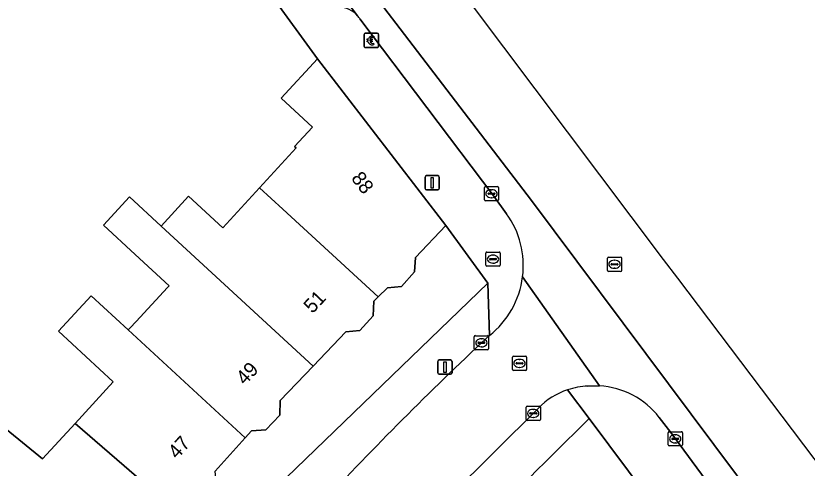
# Model space of a CAD drawing. Extents: x 160349 to 161355, y 381727 to 382854.
# Drawn here: x 161202.8 to 161258.3, y 382513.3 to 382545 of the extents above; entities that cross this region are included whole.
import ezdxf

# ---------------------------------------------------------------- set-up
doc = ezdxf.new("R2010")
doc.units = 0
for name, color, linetype in [('IMGEO_Betaalautomaat', 7, 'Continuous'), ('IMGEO_Brandkraan', 7, 'Continuous'), ('IMGEO_Erf', 7, 'Continuous'), ('IMGEO_Kolk', 7, 'Continuous'), ('IMGEO_Lichtmast', 7, 'Continuous'), ('IMGEO_Pand', 7, 'Continuous'), ('IMGEO_Pand_nummerreeks', 7, 'Continuous'), ('IMGEO_Parkeervlak_open', 7, 'Continuous'), ('IMGEO_Rijbaan_lokaal_gesloten', 7, 'Continuous'), ('IMGEO_Rijbaan_lokaal_open', 7, 'Continuous'), ('IMGEO_Rioolput', 7, 'Continuous'), ('IMGEO_Voetpad_open', 7, 'Continuous')]:
    doc.layers.add(name, color=color, linetype=linetype)

msp = doc.modelspace()

# ---------------------------------------------------------------- linework, layer by layer
at = {"layer": 'IMGEO_Betaalautomaat'}
for p, q in [((161227.264, 382542.84), (161227.264, 382543.681)), ((161227.264, 382543.681), (161227.264, 382542.84)), ((161227.339, 382543.764), (161228.18, 382543.764)), ((161228.18, 382543.764), (161227.339, 382543.764)), ((161227.547, 382543.228), (161227.547, 382543.296)), ((161227.668, 382543.296), (161227.668, 382543.228)), ((161227.926, 382543.569), (161227.909, 382543.469)), ((161228.263, 382543.69), (161228.263, 382542.849)), ((161228.263, 382542.849), (161228.263, 382543.69)), ((161228.189, 382542.765), (161227.348, 382542.765)), ((161227.348, 382542.765), (161228.189, 382542.765)), ((161227.913, 382543.063), (161227.935, 382542.976))]:
    msp.add_line(p, q, dxfattribs=at)
for points in [[(161227.547, 382543.296), (161227.478, 382543.296), (161227.478, 382543.365), (161227.557, 382543.365)], [(161227.552, 382543.159), (161227.478, 382543.159), (161227.478, 382543.228), (161227.547, 382543.228)], [(161227.679, 382543.365), (161227.826, 382543.365), (161227.826, 382543.296), (161227.668, 382543.296)], [(161227.668, 382543.228), (161227.826, 382543.228), (161227.826, 382543.159), (161227.682, 382543.159)]]:
    msp.add_lwpolyline(points, dxfattribs=at)
for centre, radius, start, end in [((161227.342, 382543.687), 0.0779, 92.4484, 184.2845), ((161227.342, 382543.687), 0.0779, 92.4484, 184.2845), ((161227.84, 382543.289), 0.293, 73.014, 165.0139), ((161227.846, 382543.302), 0.179, 69.3236, 159.5683), ((161228.186, 382543.687), 0.0779, 2.4484, 94.2845), ((161228.186, 382543.687), 0.0779, 2.4484, 94.2845), ((161227.342, 382542.843), 0.0779, 182.4484, 274.2845), ((161227.342, 382542.843), 0.0779, 182.4484, 274.2845), ((161227.813, 382543.214), 0.267, 191.8096, 297.0389), ((161227.846, 382543.229), 0.179, 202.7625, 291.8693), ((161228.186, 382542.843), 0.0779, 272.4484, 4.2845), ((161228.186, 382542.843), 0.0779, 272.4484, 4.2845)]:
    msp.add_arc(centre, radius, start, end, dxfattribs=at)
at = {"layer": 'IMGEO_Brandkraan'}
for p, q in [((161235.792, 382527.52), (161235.792, 382528.372)), ((161235.867, 382528.446), (161236.719, 382528.446)), ((161236.793, 382528.372), (161236.793, 382527.52)), ((161236.051, 382527.94), (161236.051, 382527.952)), ((161236.489, 382527.903), (161236.091, 382527.903)), ((161236.094, 382527.989), (161236.492, 382527.989)), ((161236.28, 382528.226), (161236.305, 382528.226)), ((161236.535, 382527.952), (161236.535, 382527.94)), ((161236.719, 382527.446), (161235.867, 382527.446)), ((161236.303, 382527.666), (161236.278, 382527.666))]:
    msp.add_line(p, q, dxfattribs=at)
for points in [[(161235.792, 382527.52), (161235.792, 382528.372)], [(161235.867, 382528.446), (161236.719, 382528.446)], [(161236.793, 382528.372), (161236.793, 382527.52)], [(161236.719, 382527.446), (161235.867, 382527.446)]]:
    msp.add_lwpolyline(points, dxfattribs=at)
for centre, radius, start, end in [((161235.869, 382528.37), 0.0765, 91.552, 178.448), ((161235.869, 382528.37), 0.0765, 91.552, 178.448), ((161236.717, 382528.37), 0.0765, 1.552, 88.448), ((161236.717, 382528.37), 0.0765, 1.552, 88.448), ((161236.091, 382527.949), 0.0403, 85.8775, 175.7526), ((161236.088, 382527.939), 0.0366, 178.938, 274.7102), ((161236.492, 382527.946), 0.043, 264.8664, 352.4533), ((161236.496, 382527.951), 0.0386, 1.7309, 96.639), ((161235.869, 382527.522), 0.0765, 181.552, 268.448), ((161235.869, 382527.522), 0.0765, 181.552, 268.448), ((161236.717, 382527.522), 0.0765, 271.552, 358.448), ((161236.717, 382527.522), 0.0765, 271.552, 358.448)]:
    msp.add_arc(centre, radius, start, end, dxfattribs=at)
for centre, major_axis, ratio, start_param, end_param in [((161236.279, 382527.946), (-0.387, 0.002), 0.722429, 4.712389, 7.853982), ((161236.304, 382527.946), (-0.39, 0.002), 0.717154, 1.570796, 4.712389)]:
    msp.add_ellipse(centre, major_axis=major_axis, ratio=ratio, start_param=start_param, end_param=end_param, dxfattribs=at)
at = {"layer": 'IMGEO_Erf'}
for points in [[(161200.986, 382516.976), (161204.7, 382513.96), (161206.989, 382516.444), (161209.669, 382519.352), (161205.827, 382522.894), (161208.123, 382525.385), (161210.724, 382522.988), (161210.851, 382523.126), (161211.275, 382523.586), (161213.466, 382525.963), (161213.578, 382526.084), (161211.196, 382528.281), (161208.985, 382530.319), (161210.812, 382532.304), (161213.025, 382530.266), (161214.949, 382532.353), (161217.342, 382530.148), (161219.927, 382532.952), (161222.494, 382535.738), (161222.384, 382535.839), (161223.635, 382537.196), (161221.45, 382539.21), (161223.996, 382541.972), (161217.499, 382550.926)], [(161221.821, 382512.657), (161235.934, 382526.275), (161232.979, 382530.303), (161230.851, 382528.071), (161230.8, 382527.057), (161229.871, 382526.03), (161228.9, 382525.947), (161228.245, 382525.304), (161227.926, 382524.992), (161227.885, 382523.975), (161226.958, 382522.947), (161225.971, 382522.857), (161223.676, 382520.457), (161221.371, 382518.047), (161221.345, 382517.022), (161220.375, 382516.002), (161219.362, 382515.913), (161218.924, 382515.429), (161216.811, 382513.096)], [(161292.218, 382451.055), (161287.175, 382457.792), (161255.578, 382500), (161243.04, 382516.778)]]:
    msp.add_lwpolyline(points, dxfattribs=at)
msp.add_arc((161560.679, 382191.563), 454.598, 134.32482, 137.2748, dxfattribs=at)
at = {"layer": 'IMGEO_Kolk'}
for p, q in [((161235.686, 382532.105), (161235.686, 382532.957)), ((161235.761, 382533.031), (161236.613, 382533.031)), ((161236.174, 382532.811), (161236.199, 382532.811)), ((161236.687, 382532.957), (161236.687, 382532.105)), ((161235.945, 382532.525), (161235.945, 382532.537)), ((161236.383, 382532.488), (161235.985, 382532.488)), ((161235.988, 382532.574), (161236.386, 382532.574)), ((161236.197, 382532.251), (161236.172, 382532.251)), ((161236.429, 382532.537), (161236.429, 382532.525)), ((161236.613, 382532.031), (161235.761, 382532.031)), ((161234.979, 382521.661), (161234.979, 382522.513)), ((161235.054, 382522.587), (161235.906, 382522.587)), ((161235.467, 382522.367), (161235.492, 382522.367)), ((161235.98, 382522.513), (161235.98, 382521.661)), ((161235.906, 382521.587), (161235.054, 382521.587)), ((161235.238, 382522.081), (161235.238, 382522.093)), ((161235.676, 382522.044), (161235.278, 382522.044)), ((161235.281, 382522.13), (161235.679, 382522.13)), ((161235.49, 382521.807), (161235.465, 382521.807)), ((161235.722, 382522.093), (161235.722, 382522.081)), ((161238.612, 382516.72), (161238.612, 382517.572)), ((161238.687, 382517.646), (161239.539, 382517.646)), ((161238.871, 382517.14), (161238.871, 382517.152)), ((161238.914, 382517.189), (161239.312, 382517.189)), ((161239.1, 382517.426), (161239.125, 382517.426)), ((161239.355, 382517.152), (161239.355, 382517.14)), ((161239.613, 382517.572), (161239.613, 382516.72)), ((161239.539, 382516.646), (161238.687, 382516.646)), ((161239.309, 382517.103), (161238.911, 382517.103)), ((161239.123, 382516.866), (161239.098, 382516.866)), ((161248.567, 382514.937), (161248.567, 382515.789)), ((161248.642, 382515.863), (161249.494, 382515.863)), ((161249.055, 382515.643), (161249.08, 382515.643)), ((161249.568, 382515.789), (161249.568, 382514.937)), ((161248.826, 382515.357), (161248.826, 382515.369)), ((161249.264, 382515.32), (161248.866, 382515.32)), ((161248.869, 382515.406), (161249.267, 382515.406)), ((161249.078, 382515.083), (161249.053, 382515.083)), ((161249.31, 382515.369), (161249.31, 382515.357)), ((161249.494, 382514.863), (161248.642, 382514.863))]:
    msp.add_line(p, q, dxfattribs=at)
for points in [[(161235.686, 382532.105), (161235.686, 382532.957)], [(161235.761, 382533.031), (161236.613, 382533.031)], [(161236.687, 382532.957), (161236.687, 382532.105)], [(161236.613, 382532.031), (161235.761, 382532.031)], [(161234.979, 382521.661), (161234.979, 382522.513)], [(161235.054, 382522.587), (161235.906, 382522.587)], [(161235.98, 382522.513), (161235.98, 382521.661)], [(161235.906, 382521.587), (161235.054, 382521.587)], [(161238.612, 382516.72), (161238.612, 382517.572)], [(161238.687, 382517.646), (161239.539, 382517.646)], [(161239.613, 382517.572), (161239.613, 382516.72)], [(161239.539, 382516.646), (161238.687, 382516.646)], [(161248.567, 382514.937), (161248.567, 382515.789)], [(161248.642, 382515.863), (161249.494, 382515.863)], [(161249.568, 382515.789), (161249.568, 382514.937)], [(161249.494, 382514.863), (161248.642, 382514.863)]]:
    msp.add_lwpolyline(points, dxfattribs=at)
for centre, radius, start, end in [((161235.763, 382532.955), 0.0765, 91.552, 178.448), ((161235.763, 382532.955), 0.0765, 91.552, 178.448), ((161236.611, 382532.955), 0.0765, 1.552, 88.448), ((161236.611, 382532.955), 0.0765, 1.552, 88.448), ((161235.985, 382532.534), 0.0403, 85.8775, 175.7526), ((161235.982, 382532.524), 0.0366, 178.938, 274.7102), ((161236.386, 382532.531), 0.043, 264.8664, 352.4533), ((161236.39, 382532.536), 0.0386, 1.7309, 96.639), ((161235.763, 382532.107), 0.0765, 181.552, 268.448), ((161235.763, 382532.107), 0.0765, 181.552, 268.448), ((161236.611, 382532.107), 0.0765, 271.552, 358.448), ((161236.611, 382532.107), 0.0765, 271.552, 358.448), ((161235.056, 382522.511), 0.0765, 91.552, 178.448), ((161235.056, 382522.511), 0.0765, 91.552, 178.448), ((161235.904, 382522.511), 0.0765, 1.552, 88.448), ((161235.904, 382522.511), 0.0765, 1.552, 88.448), ((161235.056, 382521.663), 0.0765, 181.552, 268.448), ((161235.056, 382521.663), 0.0765, 181.552, 268.448), ((161235.278, 382522.09), 0.0403, 85.8775, 175.7526), ((161235.275, 382522.08), 0.0366, 178.938, 274.7102), ((161235.679, 382522.087), 0.043, 264.8664, 352.4533), ((161235.683, 382522.092), 0.0386, 1.7309, 96.639), ((161235.904, 382521.663), 0.0765, 271.552, 358.448), ((161235.904, 382521.663), 0.0765, 271.552, 358.448), ((161238.689, 382517.57), 0.0765, 91.552, 178.448), ((161238.689, 382517.57), 0.0765, 91.552, 178.448), ((161238.911, 382517.149), 0.0403, 85.8775, 175.7526), ((161239.316, 382517.151), 0.0386, 1.7309, 96.639), ((161239.537, 382517.57), 0.0765, 1.552, 88.448), ((161239.537, 382517.57), 0.0765, 1.552, 88.448), ((161238.689, 382516.722), 0.0765, 181.552, 268.448), ((161238.689, 382516.722), 0.0765, 181.552, 268.448), ((161238.908, 382517.139), 0.0366, 178.938, 274.7102), ((161239.312, 382517.146), 0.043, 264.8664, 352.4533), ((161239.537, 382516.722), 0.0765, 271.552, 358.448), ((161239.537, 382516.722), 0.0765, 271.552, 358.448), ((161248.644, 382515.787), 0.0765, 91.552, 178.448), ((161248.644, 382515.787), 0.0765, 91.552, 178.448), ((161249.492, 382515.787), 0.0765, 1.552, 88.448), ((161249.492, 382515.787), 0.0765, 1.552, 88.448), ((161248.644, 382514.939), 0.0765, 181.552, 268.448), ((161248.644, 382514.939), 0.0765, 181.552, 268.448), ((161248.866, 382515.366), 0.0403, 85.8775, 175.7526), ((161248.863, 382515.356), 0.0366, 178.938, 274.7102), ((161249.267, 382515.363), 0.043, 264.8664, 352.4533), ((161249.271, 382515.368), 0.0386, 1.7309, 96.639), ((161249.492, 382514.939), 0.0765, 271.552, 358.448), ((161249.492, 382514.939), 0.0765, 271.552, 358.448)]:
    msp.add_arc(centre, radius, start, end, dxfattribs=at)
for centre, major_axis, ratio, start_param, end_param in [((161236.173, 382532.531), (-0.387, 0.002), 0.722429, 4.712389, 7.853982), ((161236.198, 382532.531), (-0.39, 0.002), 0.717154, 1.570796, 4.712389), ((161235.466, 382522.087), (-0.387, 0.002), 0.722429, 4.712389, 7.853982), ((161235.491, 382522.087), (-0.39, 0.002), 0.717154, 1.570796, 4.712389), ((161239.099, 382517.146), (-0.387, 0.002), 0.722429, 4.712389, 7.853982), ((161239.124, 382517.146), (-0.39, 0.002), 0.717154, 1.570796, 4.712389), ((161249.054, 382515.363), (-0.387, 0.002), 0.722429, 4.712389, 7.853982), ((161249.079, 382515.363), (-0.39, 0.002), 0.717154, 1.570796, 4.712389)]:
    msp.add_ellipse(centre, major_axis=major_axis, ratio=ratio, start_param=start_param, end_param=end_param, dxfattribs=at)
at = {"layer": 'IMGEO_Lichtmast'}
for p, q in [((161231.634, 382533.797), (161232.424, 382533.797)), ((161232.424, 382533.797), (161231.634, 382533.797)), ((161231.534, 382532.897), (161231.534, 382533.697)), ((161231.534, 382533.697), (161231.534, 382532.897)), ((161232.524, 382533.697), (161232.524, 382532.897)), ((161232.524, 382532.897), (161232.524, 382533.697)), ((161232.424, 382532.797), (161231.634, 382532.797)), ((161231.634, 382532.797), (161232.424, 382532.797)), ((161232.429, 382519.987), (161232.429, 382520.787)), ((161232.429, 382520.787), (161232.429, 382519.987)), ((161232.529, 382520.887), (161233.319, 382520.887)), ((161233.319, 382520.887), (161232.529, 382520.887)), ((161233.419, 382520.787), (161233.419, 382519.987)), ((161233.419, 382519.987), (161233.419, 382520.787)), ((161233.319, 382519.887), (161232.529, 382519.887)), ((161232.529, 382519.887), (161233.319, 382519.887))]:
    msp.add_line(p, q, dxfattribs=at)
for points in [[(161231.954, 382533.672), (161232.104, 382533.672), (161232.104, 382532.922), (161231.954, 382532.922), (161231.954, 382533.672)], [(161232.849, 382520.762), (161232.999, 382520.762), (161232.999, 382520.012), (161232.849, 382520.012), (161232.849, 382520.762)]]:
    msp.add_lwpolyline(points, dxfattribs=at)
for centre, start, end in [((161231.634, 382533.697), 90, 180), ((161231.634, 382533.697), 90, 180), ((161232.424, 382533.697), 0, 90), ((161232.424, 382533.697), 360, 90), ((161231.634, 382532.897), 180, 270), ((161231.634, 382532.897), 180, 270), ((161232.424, 382532.897), 270, 0), ((161232.424, 382532.897), 270, 0), ((161232.529, 382520.787), 90, 180), ((161232.529, 382520.787), 90, 180), ((161233.319, 382520.787), 0, 90), ((161233.319, 382520.787), 360, 90), ((161232.529, 382519.987), 180, 270), ((161232.529, 382519.987), 180, 270), ((161233.319, 382519.987), 270, 0), ((161233.319, 382519.987), 270, 0)]:
    msp.add_arc(centre, 0.1, start, end, dxfattribs=at)
at = {"layer": 'IMGEO_Pand'}
for points in [[(161228.245, 382525.304), (161228.9, 382525.947), (161229.871, 382526.03), (161230.8, 382527.057), (161230.851, 382528.071), (161232.979, 382530.303), (161223.996, 382541.972), (161221.45, 382539.21), (161223.635, 382537.196), (161222.384, 382535.839), (161222.494, 382535.738), (161219.927, 382532.952), (161221.567, 382531.458)], [(161213.025, 382530.266), (161223.676, 382520.457), (161225.971, 382522.857), (161226.958, 382522.947), (161227.885, 382523.975), (161227.926, 382524.992), (161228.245, 382525.304), (161221.567, 382531.458), (161219.927, 382532.952), (161217.342, 382530.148), (161214.949, 382532.353)], [(161213.025, 382530.266), (161210.812, 382532.304), (161208.985, 382530.319), (161211.196, 382528.281), (161213.578, 382526.084), (161213.466, 382525.963), (161211.275, 382523.586), (161210.851, 382523.126), (161210.724, 382522.988), (161218.924, 382515.429), (161219.362, 382515.913), (161220.375, 382516.002), (161221.345, 382517.022), (161221.371, 382518.047), (161223.676, 382520.457)], [(161210.724, 382522.988), (161208.123, 382525.385), (161205.827, 382522.894), (161209.669, 382519.352), (161206.989, 382516.444), (161214.222, 382510.206), (161215.062, 382511.146), (161215.828, 382511.212), (161216.879, 382512.353), (161216.811, 382513.096), (161218.924, 382515.429)], [(161206.989, 382516.444), (161204.7, 382513.96), (161200.986, 382516.976), (161198.722, 382514.189), (161198.616, 382514.058), (161209.711, 382504.957), (161211.48, 382507.175), (161212.259, 382507.24), (161213.294, 382508.394), (161213.286, 382509.159), (161214.222, 382510.206)]]:
    msp.add_lwpolyline(points, close=True, dxfattribs=at)
at = {"layer": 'IMGEO_Parkeervlak_open'}
msp.add_lwpolyline([(161226.803, 382544.986), (161183.404, 382602.352)], dxfattribs=at)
msp.add_arc((161225.431, 382543.776), 1.829, 41.3987, 87.6814, dxfattribs=at)
at = {"layer": 'IMGEO_Rijbaan_lokaal_gesloten'}
for points in [[(161307.381, 382445.671), (161309.488, 382447.033), (161309.431, 382447.112), (161249.247, 382526.611), (161248.253, 382527.932), (161171.981, 382629.222), (161133.476, 382676.699), (161124.111, 382688.246)], [(161145.825, 382657.452), (161122.396, 382686.849), (161117.925, 382683.211), (161123.617, 382676.443), (161133.559, 382664.319), (161143.121, 382652.621), (161160.969, 382630.22), (161167.454, 382622.169), (161172.046, 382616.96), (161178.106, 382610.235), (161184.449, 382603.321), (161188.852, 382598.538), (161202.439, 382580.494), (161219.434, 382557.619), (161238.986, 382532.046), (161258.207, 382506.378), (161277.616, 382480.046), (161290.493, 382462.855), (161291.777, 382461.04), (161296.221, 382454.757), (161300.814, 382447.985), (161304.019, 382442.807), (161306.397, 382444.971)], [(161238.986, 382532.046), (161219.434, 382557.619), (161202.439, 382580.494), (161188.852, 382598.538), (161184.449, 382603.321), (161178.106, 382610.235), (161172.046, 382616.96), (161167.454, 382622.169), (161160.969, 382630.22)], [(161183.404, 382602.352), (161226.803, 382544.986)], [(161226.967, 382544.769), (161236.344, 382532.357), (161237.243, 382531.128)], [(161312.331, 382428.758), (161309.666, 382433.634), (161306.92, 382438.181), (161304.019, 382442.807), (161300.814, 382447.985), (161296.221, 382454.757), (161291.777, 382461.04), (161290.493, 382462.855), (161277.616, 382480.046), (161258.207, 382506.378), (161238.986, 382532.046)], [(161238.368, 382526.708), (161243.76, 382519.068)], [(161247.941, 382516.863), (161248.765, 382515.806), (161254.544, 382507.935), (161290.179, 382459.912), (161296.429, 382451.481), (161297.542, 382449.719), (161299.394, 382446.74), (161305.076, 382437.363), (161307.014, 382434.34), (161307.616, 382433.374), (161308.721, 382431.098), (161309.182, 382429.908), (161309.848, 382428.262), (161311.727, 382428.926)]]:
    msp.add_lwpolyline(points, dxfattribs=at)
for centre, radius, start, end in [((161225.495, 382543.827), 1.747, 32.6159, 41.5452), ((161232.195, 382527.49), 6.223, 352.7814, 35.7786), ((161243.446, 382513.406), 5.671, 37.5624, 86.8245)]:
    msp.add_arc(centre, radius, start, end, dxfattribs=at)
at = {"layer": 'IMGEO_Rijbaan_lokaal_open'}
for points in [[(161242.943, 382519.055), (161243.76, 382519.068), (161238.368, 382526.708)], [(161236.037, 382522.592), (161235.48, 382522.086)], [(161224.624, 382502.23), (161228.041, 382505.997), (161228.612, 382506.614), (161233.279, 382511.363), (161239.474, 382517.508)]]:
    msp.add_lwpolyline(points, dxfattribs=at)
for centre, radius, start, end in [((161232.195, 382527.486), 6.222, 308.1342, 352.8178), ((161410.297, 382336.682), 254.824, 133.31657, 137.01818), ((161243.139, 382513.97), 5.089, 92.2092, 108.493), ((161243.152, 382513.928), 5.133, 108.4822, 135.7743)]:
    msp.add_arc(centre, radius, start, end, dxfattribs=at)
at = {"layer": 'IMGEO_Rioolput'}
for p, q in [((161244.311, 382527.16), (161244.311, 382528.012)), ((161244.386, 382528.086), (161245.238, 382528.086)), ((161244.799, 382527.866), (161244.824, 382527.866)), ((161245.312, 382528.012), (161245.312, 382527.16)), ((161244.57, 382527.58), (161244.57, 382527.592)), ((161245.008, 382527.543), (161244.61, 382527.543)), ((161244.613, 382527.629), (161245.011, 382527.629)), ((161244.822, 382527.306), (161244.797, 382527.306)), ((161245.054, 382527.592), (161245.054, 382527.58)), ((161245.238, 382527.086), (161244.386, 382527.086)), ((161237.65, 382520.223), (161237.65, 382521.075)), ((161237.725, 382521.149), (161238.577, 382521.149)), ((161238.651, 382521.075), (161238.651, 382520.223)), ((161237.909, 382520.643), (161237.909, 382520.655)), ((161238.347, 382520.606), (161237.949, 382520.606)), ((161237.952, 382520.692), (161238.35, 382520.692)), ((161238.138, 382520.929), (161238.163, 382520.929)), ((161238.393, 382520.655), (161238.393, 382520.643)), ((161238.577, 382520.149), (161237.725, 382520.149)), ((161238.161, 382520.369), (161238.136, 382520.369))]:
    msp.add_line(p, q, dxfattribs=at)
for points in [[(161244.311, 382527.16), (161244.311, 382528.012)], [(161244.386, 382528.086), (161245.238, 382528.086)], [(161245.312, 382528.012), (161245.312, 382527.16)], [(161245.238, 382527.086), (161244.386, 382527.086)], [(161237.65, 382520.223), (161237.65, 382521.075)], [(161237.725, 382521.149), (161238.577, 382521.149)], [(161238.651, 382521.075), (161238.651, 382520.223)], [(161238.577, 382520.149), (161237.725, 382520.149)]]:
    msp.add_lwpolyline(points, dxfattribs=at)
for centre, radius, start, end in [((161244.388, 382528.01), 0.0765, 91.552, 178.448), ((161244.388, 382528.01), 0.0765, 91.552, 178.448), ((161245.236, 382528.01), 0.0765, 1.552, 88.448), ((161245.236, 382528.01), 0.0765, 1.552, 88.448), ((161244.388, 382527.162), 0.0765, 181.552, 268.448), ((161244.388, 382527.162), 0.0765, 181.552, 268.448), ((161244.61, 382527.589), 0.0403, 85.8775, 175.7526), ((161244.607, 382527.579), 0.0366, 178.938, 274.7102), ((161245.011, 382527.586), 0.043, 264.8664, 352.4533), ((161245.015, 382527.591), 0.0386, 1.7309, 96.639), ((161245.236, 382527.162), 0.0765, 271.552, 358.448), ((161245.236, 382527.162), 0.0765, 271.552, 358.448), ((161237.727, 382521.073), 0.0765, 91.552, 178.448), ((161237.727, 382521.073), 0.0765, 91.552, 178.448), ((161238.575, 382521.073), 0.0765, 1.552, 88.448), ((161238.575, 382521.073), 0.0765, 1.552, 88.448), ((161237.949, 382520.652), 0.0403, 85.8775, 175.7526), ((161237.946, 382520.642), 0.0366, 178.938, 274.7102), ((161238.35, 382520.649), 0.043, 264.8664, 352.4533), ((161238.354, 382520.654), 0.0386, 1.7309, 96.639), ((161237.727, 382520.225), 0.0765, 181.552, 268.448), ((161237.727, 382520.225), 0.0765, 181.552, 268.448), ((161238.575, 382520.225), 0.0765, 271.552, 358.448), ((161238.575, 382520.225), 0.0765, 271.552, 358.448)]:
    msp.add_arc(centre, radius, start, end, dxfattribs=at)
for centre, major_axis, ratio, start_param, end_param in [((161244.798, 382527.586), (-0.387, 0.002), 0.722429, 4.712389, 7.853982), ((161244.823, 382527.586), (-0.39, 0.002), 0.717154, 1.570796, 4.712389), ((161238.137, 382520.649), (-0.387, 0.002), 0.722429, 4.712389, 7.853982), ((161238.162, 382520.649), (-0.39, 0.002), 0.717154, 1.570796, 4.712389)]:
    msp.add_ellipse(centre, major_axis=major_axis, ratio=ratio, start_param=start_param, end_param=end_param, dxfattribs=at)
at = {"layer": 'IMGEO_Voetpad_open'}
for points in [[(161223.51, 382546.055), (161218.891, 382552.189), (161217.229, 382550.94), (161217.348, 382550.777), (161217.499, 382550.926), (161223.996, 382541.972), (161232.979, 382530.303), (161235.934, 382526.275), (161236.037, 382522.592)], [(161237.243, 382531.128), (161236.344, 382532.357), (161226.967, 382544.769)], [(161235.48, 382522.086), (161236.037, 382522.592), (161235.934, 382526.275), (161221.821, 382512.657)], [(161243.76, 382519.068), (161242.943, 382519.055)], [(161243.04, 382516.778), (161241.525, 382518.796)], [(161241.525, 382518.796), (161243.04, 382516.778), (161255.578, 382500), (161287.175, 382457.792), (161292.218, 382451.055), (161292.838, 382450.226), (161306.327, 382432.209), (161307.614, 382429.292), (161308.855, 382425.575), (161310.866, 382417.83)], [(161239.474, 382517.508), (161233.279, 382511.363), (161228.612, 382506.614), (161228.041, 382505.997), (161224.624, 382502.23), (161222.596, 382500), (161221.163, 382498.424), (161217.672, 382494.253), (161218.055, 382493.94), (161213.119, 382487.818), (161212.765, 382488.107), (161210.886, 382485.727), (161208.568, 382482.662), (161204.967, 382477.913), (161202.682, 382474.697), (161201.053, 382472.405), (161200.86, 382472.133), (161194.989, 382463.234)], [(161254.544, 382507.935), (161248.765, 382515.806), (161247.941, 382516.863)]]:
    msp.add_lwpolyline(points, dxfattribs=at)
for centre, radius, start, end in [((161225.431, 382543.776), 1.829, 41.3987, 87.6814), ((161225.495, 382543.827), 1.747, 32.6159, 41.5452), ((161232.195, 382527.49), 6.223, 352.7814, 35.7786), ((161232.195, 382527.486), 6.222, 308.1342, 352.8178), ((161410.297, 382336.682), 254.824, 133.31657, 137.01818), ((161243.139, 382513.97), 5.089, 92.2092, 108.493), ((161243.446, 382513.406), 5.671, 37.5624, 86.8245), ((161243.152, 382513.928), 5.133, 108.4822, 135.7743), ((161560.679, 382191.563), 454.598, 134.32482, 137.2748)]:
    msp.add_arc(centre, radius, start, end, dxfattribs=at)

# ---------------------------------------------------------------- texts
at = {"layer": 'IMGEO_Pand_nummerreeks'}
for s, rotation, p in [('88', 307.5897, (161226.306, 382533.594)), ('51', 46.6945, (161223.638, 382524.091)), ('49', 46.6158, (161218.9, 382519.073)), ('47', 48.0081, (161214.147, 382513.889))]:
    msp.add_text(s, height=1, rotation=rotation, dxfattribs=at).set_placement(p)

doc.saveas('drawing.dxf')
